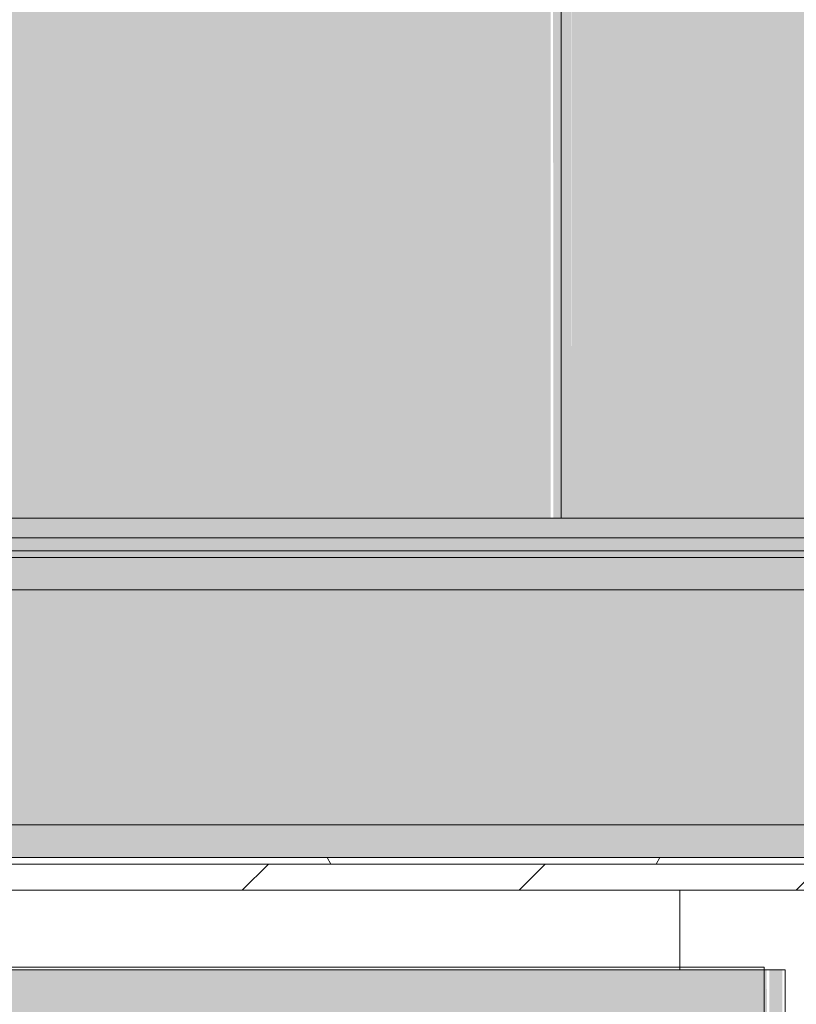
# Model space of a CAD drawing. Header units: millimetres. Extents: x 5980700 to 6194397, y -12939 to 2351883.
# Tile 416 of 587: x 6090039 to 6090336, y 1785 to 2162. Entities that reach past the tile are written whole.
import ezdxf

# ---------------------------------------------------------------- set-up
doc = ezdxf.new("R2010")
doc.units = ezdxf.units.MM
for name, color, linetype, lineweight in [('A-FLOR-PATT', 8, 'Continuous', 18), ('A-WALL', 113, 'Continuous', 18), ('A-WALL-PATT', 111, 'Continuous', 25), ('P-SANR-FIXT', 6, 'Continuous', 9), ('S-STRS', 31, 'Continuous', 9)]:
    doc.layers.add(name, color=color, linetype=linetype, lineweight=lineweight)

# ---------------------------------------------------------------- blocks, each defined once
blk = doc.blocks.new('GR-MET-TANQUE DE PAREDE TRAMONTINA HERA WALL 30L EM AÇO INOX ACETINADO 50 X40 CM - 94401-3228721-PLANTA DE CAIMENTO DE PISOS - 1 PAV_')
at = {"layer": 'P-SANR-FIXT', "lineweight": 5}
h = blk.add_hatch(color=256, dxfattribs=at)
h.paths.add_polyline_path([(3578.975320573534, -2954.135320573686), (4057.007926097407, -2917.319573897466), (4357.038408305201, -2859.661357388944), (4771.137865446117, -2726.593491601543), (5089.883297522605, -2581.729951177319), (5485.223687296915, -2334.94529877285), (5734.91970704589, -2136.49346502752), (6012.533465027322, -1858.87970704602), (6254.660465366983, -1549.827425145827), (6495.420201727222, -1136.517144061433), (6633.416969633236, -813.7585207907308), (6741.633845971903, -453.3620288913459), (6806.47041204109, -94.82417541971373), (6830.175320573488, 297.0646794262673), (6830.175320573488, 8303.144679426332), (-6835.02467942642, 8303.144679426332), (-6829.093041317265, 100.7621086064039), (-6781.769720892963, -288.9804995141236), (-6687.813160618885, -670.1772492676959), (-6548.593458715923, -1037.269433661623), (-6366.140751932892, -1384.904022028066), (-6143.115611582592, -1708.011719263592), (-5882.770246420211, -2001.88088756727), (-5588.901078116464, -2262.226252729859), (-5189.558977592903, -2528.247734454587), (-4868.622207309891, -2688.222825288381), (-4512.286641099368, -2817.734528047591), (-4149.251543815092, -2904.018411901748), (-3773.296327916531, -2948.410091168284), (-3084.070879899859, -2954.135320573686), (2628.792164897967, -2954.135320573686)])
h.paths.add_polyline_path([(-3583.824679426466, -2720.455320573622), (-3962.020218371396, -2696.661274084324), (-4334.251387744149, -2625.654380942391), (-4694.647879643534, -2508.554462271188), (-5037.526026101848, -2347.208253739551), (-5367.362434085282, -2136.49346502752), (-5649.459262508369, -1902.612733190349), (-5940.502402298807, -1585.586717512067), (-6143.115611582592, -1300.333383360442), (-6314.158406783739, -987.7328484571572), (-6453.656738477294, -635.4002814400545), (-6557.34152234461, -208.7261621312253), (-6595.390292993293, 107.5930309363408), (-6601.344679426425, 719.1530547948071), (-6595.390292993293, 5109.336327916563), (-6547.896104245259, 5485.291543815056), (-6453.656738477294, 5852.329640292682), (-6289.992877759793, 6252.089728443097), (-6131.601081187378, 6536.732749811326), (-5908.863799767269, 6843.304316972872), (-5649.459262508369, 7119.542092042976), (-5357.478433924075, 7361.089640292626), (-5037.526026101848, 7564.137612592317), (-4694.647879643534, 7725.483821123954), (-4334.251387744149, 7842.583739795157), (-3962.020218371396, 7913.590632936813), (-3583.824679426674, 7937.384679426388), (3768.446969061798, 7931.430292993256), (4144.40218496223, 7883.936104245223), (4511.440281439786, 7789.696738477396), (4863.772848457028, 7650.198406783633), (5195.84339095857, 7467.641081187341), (5537.519896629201, 7213.954633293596), (5778.652733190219, 6985.499262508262), (6020.2002814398, 6693.518433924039), (6223.248253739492, 6373.566026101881), (6384.594462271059, 6030.687879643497), (6501.6943809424, 5670.291387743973), (6572.701274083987, 5298.06021837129), (6596.495320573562, 4919.864679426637), (6590.54093414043, 107.5930309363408), (6543.046745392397, -268.3621849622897), (6435.390977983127, -672.6657705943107), (6309.309047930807, -987.7328484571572), (6126.751722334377, -1319.80339095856), (5877.920887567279, -1655.972284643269), (5644.609903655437, -1902.612733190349), (5352.629075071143, -2144.160281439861), (4971.026730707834, -2378.620465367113), (4635.09835299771, -2528.247734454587), (4329.402028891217, -2625.654380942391), (3896.475320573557, -2702.39869174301), (3578.975320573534, -2720.455320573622), (-3084.070879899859, -2720.455320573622)])
for points in [[(6830.175320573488, 297.0646794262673), (6868.611966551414, 297.0646794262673), (6849.745448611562, 8303.144679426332), (6830.175320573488, 8303.144679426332), (6830.175320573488, 719.1530547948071)], [(6868.611966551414, 297.0646794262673), (6987.424679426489, 297.0646794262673), (6965.106216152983, 8303.144679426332), (6868.611966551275, 8303.144679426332), (6868.611966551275, 719.1530547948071)]]:
    blk.add_hatch(color=256, dxfattribs=at).paths.add_polyline_path(points)
for p, q in [((6830.175320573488, 8323.464679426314), (-6835.02467942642, 8323.464679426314)), ((6830.175320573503, 8323.464679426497), (-6835.024679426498, 8323.464679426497)), ((-6835.02467942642, 8303.144679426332), (6830.175320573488, 8303.144679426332)), ((6830.175320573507, 8303.144679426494), (-6835.024679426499, 8303.144679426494)), ((6830.175320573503, 8323.464679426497), (6830.175320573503, 8303.144679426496)), ((6866.294612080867, 8303.144679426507), (6830.175320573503, 8303.144679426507)), ((6830.175320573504, 8303.14467942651), (6830.175320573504, 297.0646794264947)), ((6987.424679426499, 8303.144679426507), (6857.343142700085, 8303.144679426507)), ((6987.424679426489, 297.0646794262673), (6987.424679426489, 8303.144679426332))]:
    blk.add_line(p, q, dxfattribs=at)
blk = doc.blocks.new('GR-MET-TANQUE DE PAREDE TRAMONTINA HERA WALL 30L EM AÇO INOX ACETINADO 50 X40 CM - 94401-107 TANQUE DE PAREDE 27L-3228722-PLANTA DE CAIMENTO DE PISOS - 1 PAV_')
at = {"xscale": 0.05153901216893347, "yscale": 0.05153901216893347, "zscale": 0.05153901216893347}
blk.add_blockref('GR-MET-TANQUE DE PAREDE TRAMONTINA HERA WALL 30L EM AÇO INOX ACETINADO 50 X40 CM - 94401-3228721-PLANTA DE CAIMENTO DE PISOS - 1 PAV_', (0.1249655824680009, -232.6195110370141), dxfattribs=at)
blk = doc.blocks.new('FX_ESCADA1 - FX_ESCADA-4601445-PLANTA DE CAIMENTO DE PISOS - 1 PAV_')
at = {"layer": 'S-STRS', "lineweight": 5}
for points in [[(-2314.707506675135, 1971.147991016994), (-2022.707506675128, 1971.147991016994), (-2022.707506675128, 3238.903479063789), (-2314.707506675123, 3238.903479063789), (-2314.707506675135, 1981.076711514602)], [(-2018.707506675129, 1971.147991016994), (-2019.243405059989, 3238.903479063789), (-2022.707506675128, 3238.903479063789), (-2021.672230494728, 1971.147991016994), (-2018.843803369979, 1971.147991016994)], [(-2018.707506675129, 1971.147991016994), (-2014.707506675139, 1971.147991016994), (-2015.742782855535, 3238.903479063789), (-2018.70750667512, 3238.903479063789), (-2018.707506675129, 1981.076711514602)], [(-1788.614829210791, 1971.147991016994), (-1722.707506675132, 1971.147991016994), (-1722.707506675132, 3238.903479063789), (-2014.707506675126, 3238.903479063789), (-2014.707506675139, 1971.147991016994), (-1793.614829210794, 1971.147991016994)]]:
    blk.add_hatch(color=135, dxfattribs=at).paths.add_polyline_path(points)
at = {"layer": 'S-STRS', "color": 90, "lineweight": 5}
for p, q in [((-2018.707506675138, 1971.147991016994), (-2018.707506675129, 3238.903479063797)), ((-2018.707506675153, 1971.147991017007), (-2022.707506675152, 1971.147991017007)), ((-2014.707506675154, 1971.147991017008), (-2018.707506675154, 1971.147991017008))]:
    blk.add_line(p, q, dxfattribs=at)
blk = doc.blocks.new('BE-PMSa-MOD-ARQ-CONEXAODOFUTURO-EX-000-R_rvt-2-PLANTA DE CAIMENTO DE PISOS - 1 PAV_')
at = {"layer": 'A-FLOR-PATT', "lineweight": 5}
h = blk.add_hatch(dxfattribs=at)
h.set_pattern_fill('FP_192', color=71, style=0, pattern_type=2)
h.set_pattern_definition([(90, (-2708.615, 514.159), (-450, 2.755455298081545e-14), []), (180, (-2708.615, 514.159), (-5.510910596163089e-14, -450), [])])
h.paths.add_polyline_path([(-3061.114845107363, 120.3896399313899), (-3051.114845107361, 120.3896399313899), (-3051.114845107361, 760.3896399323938), (-3061.114845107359, 760.3896399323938), (-3061.114845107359, 771.3896399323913), (-3081.11991173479, 771.3896399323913), (-3081.11991173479, 660.3896399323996), (-3100.119911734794, 660.3896399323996), (-3100.119911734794, 790.3896399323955), (-3061.114845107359, 790.3896399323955), (-3061.114845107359, 800.3896399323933), (-3051.114845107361, 800.3896399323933), (-3051.114845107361, 840.3896399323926), (-3021.114845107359, 840.3896399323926), (-3021.114845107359, 800.3896399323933), (-3011.114845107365, 800.3896399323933), (-3011.114845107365, 790.3896399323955), (-2972.10977847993, 790.3896399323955), (-2972.10977847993, 660.3896399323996), (-2991.10977847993, 660.3896399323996), (-2992.114845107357, 771.3896399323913), (-3011.114845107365, 771.3896399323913), (-3011.114845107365, 760.3896399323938), (-3021.114845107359, 760.3896399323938), (-3021.114845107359, 120.3896399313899), (-2321.114845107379, 120.38963993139), (-2321.114845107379, 135.3896399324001), (-2271.114845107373, 135.3896399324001), (-2271.114845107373, 120.3896399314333), (-1788.614845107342, 120.3896399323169), (-1788.614845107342, 1828.640541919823), (-3156.11484510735, 1828.640541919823), (-3156.11484510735, 120.3896399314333), (-3111.11484510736, 120.3896399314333), (-3111.11484510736, 135.3896399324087), (-3061.114845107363, 135.3896399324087)])
h.paths.add_polyline_path([(-2385.405754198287, 1209.818154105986), (-2494.67406530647, 1210.968425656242), (-2513.441901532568, 1213.826982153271), (-2533.617734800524, 1219.299263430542), (-2552.767718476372, 1227.020742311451), (-2572.598511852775, 1237.934278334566), (-2596.182046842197, 1256.218682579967), (-2611.756813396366, 1272.471553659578), (-2623.984628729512, 1288.809522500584), (-2634.924497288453, 1307.873240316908), (-2642.997398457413, 1326.996886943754), (-2648.820865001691, 1346.916379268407), (-2653.364776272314, 1385.486267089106), (-2652.214504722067, 1799.158994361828), (-1932.864913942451, 1798.111721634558), (-1934.015185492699, 1368.508865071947), (-1936.873741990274, 1349.741028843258), (-1942.346023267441, 1329.565195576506), (-1950.067502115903, 1310.415211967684), (-1960.981038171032, 1290.584418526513), (-1979.476394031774, 1266.776786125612), (-1995.518314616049, 1251.426116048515), (-2011.856290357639, 1239.198296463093), (-2030.920000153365, 1228.258433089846), (-2050.043646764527, 1220.18553192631), (-2069.963139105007, 1214.362065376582), (-2108.533026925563, 1209.818154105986), (-2301.77352173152, 1209.818154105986)])
h.paths.add_polyline_path([(-2477.696663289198, 1215.248329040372), (-2478.707222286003, 1215.869540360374), (-2481.621891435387, 1215.495511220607)])
h.paths.add_polyline_path([(-2477.696663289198, 1217.373753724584), (-2477.696663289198, 1217.922630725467), (-2478.601607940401, 1217.418295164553)])
h.paths.add_polyline_path([(-2477.696663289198, 1216.522428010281), (-2477.696663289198, 1217.373753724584), (-2481.267902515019, 1216.640651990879)])
h.paths.add_polyline_path([(-2486.166268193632, 1217.790628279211), (-2488.743123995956, 1218.204088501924), (-2487.626071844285, 1217.86247991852)])
h.paths.add_polyline_path([(-2082.560126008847, 1219.247246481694), (-2063.880831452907, 1223.351276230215), (-2077.389146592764, 1220.869054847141), (-2082.446150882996, 1219.285498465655)])
h.paths.add_polyline_path([(-2600.209048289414, 1270.129862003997), (-2610.318473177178, 1282.855912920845), (-2606.494505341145, 1277.552102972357), (-2600.230697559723, 1270.153270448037)])
h.paths.add_polyline_path([(-2585.479272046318, 1256.261601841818), (-2596.365847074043, 1267.143696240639), (-2593.660653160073, 1263.568418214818), (-2585.645466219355, 1256.402757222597)])
h.paths.add_polyline_path([(-2569.213826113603, 1244.238721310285), (-2581.107200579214, 1253.625674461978), (-2578.064582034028, 1250.457326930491), (-2569.933853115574, 1244.717610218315)])
h.paths.add_polyline_path([(-2542.382742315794, 1230.109776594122), (-2555.567367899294, 1237.116035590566), (-2554.304913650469, 1235.563275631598), (-2542.885728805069, 1230.326467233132)])
h.paths.add_polyline_path([(-2034.649451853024, 1234.303316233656), (-2019.671442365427, 1243.056734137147), (-2030.856846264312, 1236.97880872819), (-2034.105931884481, 1234.686742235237)])
h.paths.add_polyline_path([(-2053.302534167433, 1226.502938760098), (-2037.770522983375, 1233.315533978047), (-2049.805317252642, 1228.430575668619), (-2053.035444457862, 1226.650156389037)])
h.paths.add_polyline_path([(-2029.460233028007, 1236.110069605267), (-2021.413321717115, 1240.785904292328), (-2029.442440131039, 1236.119169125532)])
h.paths.add_polyline_path([(-1985.740838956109, 1329.465160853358), (-1983.190975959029, 1331.20294935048), (-1984.448311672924, 1330.230550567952), (-1985.55232971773, 1329.576789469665)])
h.paths.add_polyline_path([(-1986.011866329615, 1323.496216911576), (-1985.196751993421, 1322.730366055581), (-1986.094555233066, 1322.739353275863)])
h.paths.add_polyline_path([(-1999.17087410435, 1303.194681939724), (-1997.2370520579, 1300.723855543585), (-2002.359454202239, 1298.686025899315), (-1999.489666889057, 1302.83380980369)])
h.paths.add_polyline_path([(-2010.217714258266, 1292.558936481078), (-2014.480092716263, 1289.727775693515), (-2013.238608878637, 1288.302829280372), (-2009.70505890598, 1291.768410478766)])
h.paths.add_polyline_path([(-2016.934354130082, 1285.736636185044), (-2017.839468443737, 1287.106963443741), (-2019.880274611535, 1286.699588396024), (-2018.839280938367, 1285.290387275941), (-2017.120664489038, 1285.692991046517)])
h.paths.add_polyline_path([(-2037.197033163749, 1267.560721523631), (-2042.49597852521, 1264.949931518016), (-2041.044355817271, 1267.323389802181), (-2038.819816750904, 1267.917308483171)])
h.paths.add_polyline_path([(-2045.098100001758, 1270.695217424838), (-2042.49597852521, 1275.057467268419), (-2045.439065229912, 1274.271782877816), (-2048.551302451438, 1273.278130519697), (-2047.090147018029, 1272.794656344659), (-2045.439065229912, 1271.561042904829)])
h.paths.add_polyline_path([(-2065.298357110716, 1261.472472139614), (-2067.027447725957, 1260.090729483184), (-2065.354163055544, 1260.351172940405)])
h.paths.add_polyline_path([(-2062.822545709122, 1266.350255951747), (-2057.822252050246, 1267.765776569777), (-2057.822252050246, 1268.574891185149), (-2058.395226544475, 1269.868988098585), (-2054.520052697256, 1273.640267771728), (-2055.220535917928, 1274.239021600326), (-2056.343306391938, 1275.32056883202), (-2060.645077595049, 1271.268401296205), (-2059.537463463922, 1271.063836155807), (-2062.755643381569, 1266.549115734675)])
h.paths.add_polyline_path([(-2066.024810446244, 1265.245595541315), (-2066.024810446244, 1262.900282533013), (-2067.027447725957, 1262.003603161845), (-2065.203360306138, 1261.534719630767), (-2062.104395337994, 1264.616876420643), (-2063.351178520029, 1265.245595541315), (-2063.711326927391, 1266.043659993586), (-2065.550969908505, 1265.40905263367)])
h.paths.add_polyline_path([(-2065.210598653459, 1267.274529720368), (-2065.210598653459, 1269.687649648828), (-2068.749299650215, 1267.835220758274), (-2065.550969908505, 1267.328459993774)])
h.paths.add_polyline_path([(-2076.352072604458, 1260.868781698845), (-2072.182003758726, 1260.868781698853), (-2070.411218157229, 1263.783445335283), (-2065.210598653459, 1267.274529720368), (-2068.45025263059, 1266.678302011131), (-2068.749299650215, 1267.835220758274), (-2076.311618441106, 1262.787586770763), (-2076.092766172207, 1262.695778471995)])
h.paths.add_polyline_path([(-2101.257883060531, 1242.108587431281), (-2074.989097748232, 1246.259658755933), (-2051.282296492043, 1254.553749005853), (-2037.754781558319, 1261.220955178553), (-2020.310723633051, 1272.991598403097), (-2005.490591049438, 1286.285470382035), (-1997.699132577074, 1295.230027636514), (-1986.238142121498, 1311.600876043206), (-1977.995940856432, 1327.272039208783), (-1971.469536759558, 1345.134692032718), (-1967.4985743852, 1362.201384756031), (-1965.742905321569, 1378.284486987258), (-1966.86839724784, 1378.118265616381), (-1969.205306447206, 1369.156972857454), (-1968.456233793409, 1368.065475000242), (-1970.604800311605, 1364.285350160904), (-1971.583910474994, 1364.144090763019), (-1974.169945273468, 1358.451519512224), (-1977.714465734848, 1353.075655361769), (-1976.676781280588, 1351.715792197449), (-1972.617144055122, 1355.947862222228), (-1971.794189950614, 1355.661244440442), (-1969.781314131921, 1358.386849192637), (-1973.358730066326, 1349.986799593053), (-1973.358730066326, 1349.742312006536), (-1972.745116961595, 1348.620988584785), (-1976.191948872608, 1339.06831262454), (-1979.134245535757, 1335.099132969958), (-1981.095831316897, 1334.169196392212), (-1981.095831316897, 1339.256395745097), (-1982.042071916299, 1339.40947422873), (-1984.300262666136, 1336.763749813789), (-1986.248129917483, 1334.071764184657), (-1985.315838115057, 1333.637814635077), (-1984.458201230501, 1333.637814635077), (-1986.217635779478, 1330.959531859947), (-1989.781597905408, 1328.576218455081), (-1989.337710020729, 1325.45135236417), (-1985.993920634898, 1329.154876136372), (-1985.55232971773, 1328.404820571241), (-1986.175633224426, 1325.584541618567), (-1984.448311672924, 1327.637175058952), (-1983.531970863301, 1326.957940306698), (-1988.300257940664, 1322.275104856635), (-1989.781597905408, 1322.489197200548), (-1990.669972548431, 1322.081489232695), (-1993.670908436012, 1317.650989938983), (-1995.866106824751, 1316.820626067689), (-1995.866106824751, 1314.112330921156), (-1991.567297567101, 1315.625908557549), (-1988.781726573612, 1317.560638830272), (-1991.573527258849, 1313.959319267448), (-1991.576189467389, 1312.592637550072), (-1997.193717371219, 1304.792685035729), (-2006.969637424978, 1297.111660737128), (-2010.998278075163, 1296.87058749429), (-2011.283304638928, 1294.929710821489), (-2014.009268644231, 1293.674927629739), (-2009.318441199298, 1293.039932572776), (-2006.961267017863, 1294.112457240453), (-2005.775437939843, 1293.583724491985), (-2005.775437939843, 1291.518149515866), (-2004.777982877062, 1291.768410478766), (-2007.007336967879, 1288.677704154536), (-2009.318441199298, 1288.266765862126), (-2012.037773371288, 1288.522634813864), (-2013.672997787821, 1287.160244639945), (-2014.026177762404, 1286.231266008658), (-2018.839280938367, 1284.283823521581), (-2019.861647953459, 1282.710133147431), (-2017.839468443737, 1282.540732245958), (-2013.949506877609, 1283.907405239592), (-2014.014366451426, 1281.164908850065), (-2015.090040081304, 1280.328357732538), (-2026.025034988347, 1274.761583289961), (-2028.68532392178, 1272.991598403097), (-2029.311900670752, 1271.788868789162), (-2028.53730509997, 1271.269004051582), (-2033.039868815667, 1268.595802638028), (-2033.771857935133, 1269.159614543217), (-2036.217310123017, 1269.159614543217), (-2033.771857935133, 1271.079977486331), (-2035.629067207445, 1271.403304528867), (-2038.071023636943, 1271.859411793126), (-2038.461734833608, 1271.835372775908), (-2040.385987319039, 1270.21187522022), (-2041.309287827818, 1269.662975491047), (-2044.282382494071, 1268.646576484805), (-2046.410641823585, 1270.883625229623), (-2049.607524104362, 1270.325756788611), (-2050.033026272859, 1269.602491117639), (-2047.090147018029, 1268.346741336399), (-2050.865522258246, 1266.797149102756), (-2052.603626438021, 1266.434433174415), (-2057.907121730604, 1261.294097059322), (-2060.474703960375, 1260.344721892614), (-2068.29066351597, 1257.742209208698), (-2072.195619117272, 1258.591187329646), (-2074.469517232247, 1257.753722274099), (-2077.022368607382, 1260.820498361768), (-2082.761014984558, 1259.45817597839), (-2085.376661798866, 1257.81157915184), (-2087.232279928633, 1258.619929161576), (-2086.881232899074, 1261.122462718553), (-2091.091994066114, 1259.745007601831), (-2090.909593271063, 1258.619929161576), (-2097.224943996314, 1257.175148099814), (-2100.040584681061, 1256.356742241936), (-2100.304326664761, 1255.522836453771), (-2102.671216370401, 1254.435178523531), (-2104.757513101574, 1255.483089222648), (-2108.533026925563, 1255.291145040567), (-2108.532940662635, 1252.454629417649), (-2100.662309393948, 1253.432346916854), (-2098.74092597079, 1251.621364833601), (-2098.538726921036, 1251.675186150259), (-2095.592052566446, 1253.432346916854), (-2097.124365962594, 1254.517098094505), (-2085.245502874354, 1255.075280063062), (-2085.245502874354, 1252.933898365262), (-2089.041202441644, 1251.747326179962), (-2085.245502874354, 1249.586500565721), (-2092.459903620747, 1247.877179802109), (-2097.136337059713, 1248.913496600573), (-2101.443416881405, 1250.227805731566), (-2101.4861124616, 1250.332797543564), (-2104.929092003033, 1251.645184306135), (-2108.533026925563, 1250.332797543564), (-2108.533026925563, 1242.473705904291)])
h.paths.add_polyline_path([(-2477.696663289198, 1248.875312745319), (-2477.696663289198, 1249.951062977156), (-2478.891897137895, 1249.118011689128)])
h.paths.add_polyline_path([(-2495.720368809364, 1260.277374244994), (-2498.059536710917, 1259.688216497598), (-2496.826857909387, 1259.688216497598), (-2496.360625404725, 1259.936375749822)])
h.paths.add_polyline_path([(-2517.198736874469, 1260.56345831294), (-2519.99770862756, 1261.712181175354), (-2519.216795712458, 1260.863032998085), (-2518.533944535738, 1260.761665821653)])
h.paths.add_polyline_path([(-2535.373757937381, 1264.950981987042), (-2533.814286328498, 1265.806610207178), (-2535.01086572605, 1265.806610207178), (-2535.297832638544, 1265.129998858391)])
h.paths.add_polyline_path([(-2547.902016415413, 1272.910526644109), (-2544.930173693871, 1271.000908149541), (-2545.880019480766, 1272.766426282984), (-2546.820587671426, 1272.833457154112)])
h.paths.add_polyline_path([(-2582.251883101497, 1295.895512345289), (-2577.042795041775, 1292.538573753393), (-2576.545114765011, 1293.125308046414), (-2577.751080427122, 1295.895512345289), (-2585.646606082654, 1299.767399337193), (-2582.463302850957, 1296.13664936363)])
h.paths.add_polyline_path([(-2589.869940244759, 1310.141500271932), (-2585.963054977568, 1307.340931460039), (-2585.226527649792, 1308.248809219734), (-2588.207083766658, 1310.673724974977), (-2588.816374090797, 1311.367223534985), (-2589.78324481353, 1310.242362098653)])
h.paths.add_polyline_path([(-2597.592707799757, 1316.257969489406), (-2590.191331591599, 1309.677347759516), (-2590.191331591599, 1310.563576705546), (-2594.564858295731, 1316.257969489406), (-2595.735742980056, 1315.351682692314)])
h.paths.add_polyline_path([(-2598.404424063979, 1320.693153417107), (-2596.293896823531, 1320.693153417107), (-2597.349434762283, 1321.068025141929)])
h.paths.add_polyline_path([(-2603.441542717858, 1335.498170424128), (-2603.065711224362, 1332.696711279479), (-2600.214130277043, 1330.313454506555), (-2600.214130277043, 1331.594398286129), (-2601.855949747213, 1332.696711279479), (-2602.313533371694, 1333.50517969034)])
h.paths.add_polyline_path([(-2477.696663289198, 1242.473705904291), (-2477.696663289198, 1248.875312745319), (-2482.00864201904, 1249.118011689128), (-2483.24217170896, 1249.698056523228), (-2490.440285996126, 1249.365105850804), (-2482.496771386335, 1251.282385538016), (-2477.696663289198, 1251.294735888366), (-2477.696663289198, 1255.291145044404), (-2481.709060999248, 1255.291145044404), (-2482.263410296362, 1256.342370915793), (-2487.283260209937, 1256.607055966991), (-2487.283260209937, 1259.005845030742), (-2494.001528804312, 1258.646488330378), (-2494.243663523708, 1257.854050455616), (-2497.015240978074, 1258.125844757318), (-2498.91830454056, 1258.646488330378), (-2500.779650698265, 1258.646488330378), (-2502.270287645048, 1259.688216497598), (-2504.238014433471, 1258.999604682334), (-2507.053541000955, 1260.667170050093), (-2508.774623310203, 1260.831165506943), (-2508.28731623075, 1262.970235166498), (-2508.039137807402, 1263.783445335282), (-2523.129242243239, 1268.45270255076), (-2525.712986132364, 1268.595935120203), (-2527.059826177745, 1269.967192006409), (-2532.639903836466, 1269.406412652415), (-2529.976181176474, 1267.779322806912), (-2529.961775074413, 1265.775328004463), (-2525.150879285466, 1265.806610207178), (-2525.115171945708, 1266.474671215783), (-2521.395164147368, 1266.201362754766), (-2520.600951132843, 1264.873473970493), (-2519.76022220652, 1264.062454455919), (-2516.997364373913, 1263.178130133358), (-2513.966977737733, 1261.825736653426), (-2511.729684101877, 1261.766492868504), (-2512.40283933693, 1259.736450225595), (-2515.320060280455, 1259.784294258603), (-2517.064347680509, 1259.409134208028), (-2517.198736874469, 1258.955268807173), (-2520.734602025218, 1261.088346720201), (-2519.175935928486, 1258.179712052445), (-2518.533944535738, 1257.871480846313), (-2513.70021302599, 1257.689736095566), (-2514.006080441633, 1256.080285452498), (-2515.412821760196, 1255.1539694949), (-2512.40283933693, 1253.171741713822), (-2518.533944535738, 1253.010908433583), (-2517.064347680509, 1252.097279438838), (-2519.392755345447, 1251.708643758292), (-2522.841066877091, 1253.690669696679), (-2524.712103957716, 1256.399629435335), (-2524.047038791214, 1256.556370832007), (-2521.769652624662, 1257.002672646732), (-2524.645101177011, 1258.361617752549), (-2528.091320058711, 1258.062962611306), (-2530.458294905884, 1257.112556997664), (-2535.037105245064, 1260.688258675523), (-2533.835056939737, 1261.401551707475), (-2537.520126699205, 1264.139800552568), (-2535.373757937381, 1264.950981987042), (-2539.074725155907, 1267.123863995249), (-2542.588400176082, 1266.34370556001), (-2539.450159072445, 1263.783445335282), (-2540.647648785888, 1263.783445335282), (-2545.843756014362, 1266.865845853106), (-2550.388092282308, 1272.326761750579), (-2548.685143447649, 1272.766873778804), (-2547.923941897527, 1272.951006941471), (-2550.388092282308, 1275.401323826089), (-2556.121366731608, 1278.039529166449), (-2557.418582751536, 1278.520191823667), (-2559.00904460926, 1277.356280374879), (-2565.717606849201, 1282.913767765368), (-2568.379545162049, 1283.586246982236), (-2565.717606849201, 1280.060953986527), (-2569.501039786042, 1281.746288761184), (-2571.9698162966, 1281.746288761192), (-2578.899554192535, 1288.020562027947), (-2578.045470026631, 1288.737595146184), (-2578.563728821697, 1289.991332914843), (-2585.08830526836, 1297.564098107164), (-2591.316045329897, 1302.266491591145), (-2594.76896190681, 1307.935012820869), (-2596.739678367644, 1311.760669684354), (-2599.157505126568, 1317.791005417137), (-2600.417703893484, 1320.642210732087), (-2598.430796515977, 1319.315302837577), (-2599.157505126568, 1323.644164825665), (-2600.53377658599, 1322.757128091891), (-2601.052351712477, 1322.757128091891), (-2603.702812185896, 1327.31459900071), (-2602.900122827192, 1328.038637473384), (-2604.169310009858, 1331.223757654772), (-2605.769334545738, 1330.531962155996), (-2609.892218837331, 1337.209436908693), (-2607.565351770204, 1334.733137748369), (-2606.494912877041, 1335.507317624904), (-2605.557529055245, 1337.129415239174), (-2604.854257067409, 1337.81540555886), (-2605.557529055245, 1338.968962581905), (-2605.557529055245, 1340.970306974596), (-2609.892218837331, 1345.134529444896), (-2609.93075342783, 1347.350032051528), (-2612.206465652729, 1350.949323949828), (-2613.262060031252, 1358.02093307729), (-2612.206465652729, 1358.163612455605), (-2612.693835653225, 1359.418306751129), (-2616.746418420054, 1367.258913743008), (-2615.311417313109, 1367.258913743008), (-2620.709224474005, 1385.486267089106), (-2620.387572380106, 1373.088363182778), (-2616.923271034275, 1351.942336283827), (-2608.417297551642, 1327.716430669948), (-2602.504237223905, 1315.601217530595), (-2590.191331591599, 1297.263963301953), (-2576.828842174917, 1282.372342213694), (-2567.952902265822, 1274.652372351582), (-2552.085389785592, 1263.494523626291), (-2535.910890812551, 1254.949180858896), (-2518.04823808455, 1248.422776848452), (-2499.915851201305, 1244.273777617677), (-2484.898443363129, 1242.696145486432), (-2481.476924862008, 1242.590465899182)])
h.paths.add_polyline_path([(-2489.717007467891, 1246.983979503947), (-2489.717007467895, 1248.158507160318), (-2487.831453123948, 1247.799544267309), (-2489.280229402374, 1246.99245233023)])
h.paths.add_polyline_path([(-2082.053874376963, 1247.432297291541), (-2082.896699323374, 1248.244203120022), (-2081.289634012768, 1247.710884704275)])
h.paths.add_polyline_path([(-2502.781548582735, 1250.551709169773), (-2510.183331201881, 1257.191049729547), (-2506.943103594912, 1258.007719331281), (-2502.651480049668, 1253.618202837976), (-2499.691193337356, 1251.596698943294), (-2495.420730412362, 1251.543975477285), (-2494.55882629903, 1250.12364516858), (-2501.058837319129, 1250.288313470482), (-2502.651480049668, 1250.531822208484)])
h.paths.add_polyline_path([(-2498.368368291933, 1247.917391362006), (-2507.053541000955, 1249.398652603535), (-2505.486905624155, 1250.082163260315), (-2504.120709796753, 1250.678498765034), (-2498.90407002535, 1249.052411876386)])
h.paths.add_polyline_path([(-2095.699343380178, 1248.857082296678), (-2091.820967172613, 1250.227805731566), (-2092.862853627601, 1249.951062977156), (-2094.767229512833, 1249.216581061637)])
h.paths.add_polyline_path([(-2513.317847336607, 1250.284872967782), (-2517.064347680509, 1252.097279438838), (-2513.23452321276, 1250.311970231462)])
h.paths.add_polyline_path([(-2076.707114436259, 1250.842012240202), (-2077.022368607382, 1251.940281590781), (-2075.998925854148, 1251.428014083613)])
h.paths.add_polyline_path([(-1993.176621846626, 1262.973882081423), (-1981.433656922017, 1275.840481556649), (-1990.190458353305, 1266.817080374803), (-1993.139242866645, 1263.021988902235)])
h.paths.add_polyline_path([(-1993.176621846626, 1262.973882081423), (-1991.864873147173, 1263.153523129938), (-1993.116735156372, 1263.021988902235)])
h.paths.add_polyline_path([(-2489.936941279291, 1251.81782259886), (-2499.655460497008, 1254.003273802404), (-2490.115540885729, 1255.694747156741), (-2488.843866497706, 1255.694747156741), (-2486.699571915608, 1256.342370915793), (-2485.015642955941, 1254.61737580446), (-2486.070492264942, 1253.726819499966), (-2489.839874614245, 1251.874613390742)])
h.paths.add_polyline_path([(-2070.652397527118, 1252.635179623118), (-2069.973550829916, 1254.117541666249), (-2067.936694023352, 1253.458990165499), (-2070.070555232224, 1252.811681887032)])
h.paths.add_polyline_path([(-2003.290915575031, 1252.952339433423), (-1992.350885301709, 1262.064740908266), (-1993.200031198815, 1261.940975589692), (-2002.600089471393, 1253.566939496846)])
h.paths.add_polyline_path([(-2075.689228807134, 1255.418399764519), (-2075.580046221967, 1256.733989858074), (-2071.709029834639, 1257.400816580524), (-2071.709029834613, 1256.041244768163), (-2075.580046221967, 1255.435485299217)])
h.paths.add_polyline_path([(-2076.410868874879, 1252.966539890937), (-2077.62546075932, 1254.533319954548), (-2075.044198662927, 1254.998170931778), (-2075.044198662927, 1253.79394421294), (-2075.998925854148, 1253.215936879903)])
h.paths.add_polyline_path([(-2480.808769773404, 1253.178575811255), (-2482.263410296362, 1254.491571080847), (-2481.353758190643, 1254.61737580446)])
h.paths.add_polyline_path([(-2097.124365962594, 1254.517098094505), (-2097.224943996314, 1255.930330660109), (-2096.435289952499, 1255.09195010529)])
h.paths.add_polyline_path([(-2066.341518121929, 1254.965115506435), (-2067.027447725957, 1256.006312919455), (-2065.826532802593, 1255.60631420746)])
h.paths.add_polyline_path([(-2502.442404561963, 1254.977030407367), (-2502.651480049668, 1256.40308812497), (-2501.187634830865, 1255.231935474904)])
h.paths.add_polyline_path([(-2108.533026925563, 1256.865098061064), (-2105.696875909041, 1258.529418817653), (-2108.533026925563, 1258.439051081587), (-2108.533026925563, 1257.117808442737)])
h.paths.add_polyline_path([(-2477.696663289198, 1256.865098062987), (-2477.696663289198, 1258.439051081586), (-2480.549271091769, 1258.439051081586)])
h.paths.add_polyline_path([(-2061.553781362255, 1257.03001485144), (-2061.553781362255, 1258.292292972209), (-2060.474703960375, 1257.353801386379)])
h.paths.add_polyline_path([(-2104.757513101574, 1257.117808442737), (-2101.199592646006, 1257.222088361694), (-2101.199592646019, 1258.77823602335), (-2105.634634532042, 1258.439051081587), (-2104.826740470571, 1257.222088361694)])
h.paths.add_polyline_path([(-2489.167676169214, 1257.801020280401), (-2491.603476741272, 1258.646488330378), (-2489.534783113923, 1258.646488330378)])
h.paths.add_polyline_path([(-2507.134643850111, 1258.277094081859), (-2507.816138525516, 1259.648078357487), (-2507.053541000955, 1258.817138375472)])
h.paths.add_polyline_path([(-2041.644814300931, 1263.103449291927), (-2038.819816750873, 1265.758578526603), (-2038.11838608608, 1264.949931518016), (-2041.553579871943, 1263.151220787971)])
h.paths.add_polyline_path([(-2043.191994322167, 1261.055863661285), (-2040.52983258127, 1263.369920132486), (-2041.044355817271, 1262.231851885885)])
h.paths.add_polyline_path([(-2511.754385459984, 1261.922613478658), (-2513.966977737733, 1263.335611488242), (-2512.075100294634, 1263.404534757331)])
h.paths.add_polyline_path([(-2051.508802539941, 1262.26090895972), (-2052.771829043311, 1263.052588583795), (-2048.694527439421, 1265.418321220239), (-2047.744173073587, 1264.510878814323), (-2051.282296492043, 1262.396282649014)])
h.paths.add_polyline_path([(-2543.038542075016, 1263.013989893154), (-2545.138827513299, 1265.157870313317), (-2543.218638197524, 1263.783445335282), (-2543.081961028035, 1263.199496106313)])
h.paths.add_polyline_path([(-2517.722302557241, 1263.788245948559), (-2516.448279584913, 1265.461061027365), (-2515.320060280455, 1264.477898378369), (-2517.508226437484, 1263.849704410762)])
h.paths.add_polyline_path([(-2557.418582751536, 1272.786617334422), (-2559.417878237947, 1272.786617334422), (-2562.354227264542, 1276.180156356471), (-2557.536748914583, 1274.146957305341)])
h.paths.add_polyline_path([(-2554.155335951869, 1270.038709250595), (-2557.418582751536, 1272.786617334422), (-2554.103770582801, 1272.214978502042), (-2553.556003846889, 1270.133806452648)])
h.paths.add_polyline_path([(-2547.923941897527, 1265.760113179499), (-2553.556003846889, 1269.214708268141), (-2552.254968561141, 1269.121338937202), (-2548.685143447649, 1266.631489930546)])
h.paths.add_polyline_path([(-2527.742311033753, 1266.201566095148), (-2526.939704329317, 1267.825465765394), (-2525.548675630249, 1266.429606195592), (-2526.939704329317, 1266.285001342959)])
h.paths.add_polyline_path([(-2053.972628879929, 1269.158844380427), (-2050.865522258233, 1269.70804904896), (-2051.943831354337, 1271.019980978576), (-2053.871628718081, 1269.251497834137)])
h.paths.add_polyline_path([(-2601.11818939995, 1269.304125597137), (-2601.24195396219, 1270.153270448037), (-2601.22196926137, 1269.414645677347)])
h.paths.add_polyline_path([(-2550.22569626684, 1272.484282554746), (-2552.254968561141, 1274.692182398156), (-2551.043775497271, 1274.437146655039), (-2550.388092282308, 1272.871943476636)])
h.paths.add_polyline_path([(-2049.326061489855, 1272.928230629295), (-2050.155465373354, 1274.406174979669), (-2050.493506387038, 1273.08367042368), (-2049.607524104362, 1272.965706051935)])
h.paths.add_polyline_path([(-2033.612564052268, 1273.91064425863), (-2034.259455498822, 1275.800799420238), (-2035.934376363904, 1274.134146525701), (-2033.903204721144, 1273.938621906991)])
h.paths.add_polyline_path([(-2531.836535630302, 1274.348538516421), (-2530.424514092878, 1275.702728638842), (-2531.429067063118, 1275.702728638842), (-2531.710614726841, 1274.767026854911)])
h.paths.add_polyline_path([(-2046.526632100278, 1278.29499804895), (-2044.207800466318, 1279.113658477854), (-2045.46573811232, 1280.169296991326), (-2046.473552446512, 1278.388774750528)])
h.paths.add_polyline_path([(-2052.476994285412, 1275.320568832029), (-2050.033026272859, 1276.848085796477), (-2047.744173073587, 1277.316990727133), (-2047.744173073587, 1278.335985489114), (-2049.312289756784, 1278.388774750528), (-2050.155525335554, 1280.169296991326), (-2053.448920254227, 1276.580437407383), (-2052.757095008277, 1275.683652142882)])
h.paths.add_polyline_path([(-2023.981150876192, 1277.074854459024), (-2018.803298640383, 1281.538549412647), (-2019.508862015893, 1281.538549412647), (-2023.223544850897, 1278.217993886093), (-2023.885039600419, 1277.219875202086)])
h.paths.add_polyline_path([(-2032.342006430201, 1280.334549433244), (-2029.671348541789, 1279.01495504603), (-2027.239157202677, 1280.582982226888), (-2021.160127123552, 1284.908334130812), (-2023.981150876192, 1283.955484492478), (-2029.671348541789, 1280.803705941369), (-2030.314786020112, 1281.877017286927), (-2032.260299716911, 1280.396718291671)])
h.paths.add_polyline_path([(-2036.338329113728, 1277.443465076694), (-2032.260299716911, 1281.63235451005), (-2032.260299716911, 1285.779318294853), (-2034.223247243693, 1284.359491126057), (-2036.518071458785, 1286.104296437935), (-2038.160433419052, 1284.643051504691), (-2036.531454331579, 1284.158901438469), (-2038.160433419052, 1282.407972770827), (-2035.585104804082, 1282.512965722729), (-2034.697044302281, 1280.334549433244), (-2036.595500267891, 1278.851658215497), (-2038.160433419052, 1278.219914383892)])
h.paths.add_polyline_path([(-1979.308361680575, 1277.703658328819), (-1969.075691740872, 1292.005267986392), (-1976.6724344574, 1282.075729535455), (-1979.064469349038, 1278.10818946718)])
h.paths.add_polyline_path([(-2566.450165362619, 1285.174213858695), (-2572.296981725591, 1288.020562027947), (-2569.297682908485, 1285.665137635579), (-2566.843409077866, 1285.244476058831)])
h.paths.add_polyline_path([(-2550.388092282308, 1278.963294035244), (-2547.728638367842, 1279.905920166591), (-2549.067884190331, 1281.20344034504), (-2550.621607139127, 1280.941463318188), (-2561.124056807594, 1287.253680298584), (-2562.354227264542, 1286.226865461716), (-2562.828485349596, 1285.338801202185), (-2564.65419758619, 1284.107372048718), (-2559.847370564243, 1281.874596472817), (-2551.697786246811, 1279.391949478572)])
h.paths.add_polyline_path([(-2541.123230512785, 1279.15848918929), (-2535.297787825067, 1279.505739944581), (-2539.074725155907, 1282.883548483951), (-2541.53082293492, 1280.886175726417), (-2543.606686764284, 1279.666861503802), (-2541.53082293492, 1279.24192480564)])
h.paths.add_polyline_path([(-2552.609804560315, 1280.450692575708), (-2554.513337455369, 1282.48249578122), (-2552.929751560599, 1281.874596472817), (-2552.617228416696, 1280.483731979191)])
h.paths.add_polyline_path([(-2545.854682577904, 1282.364474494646), (-2545.138827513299, 1283.793561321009), (-2546.315580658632, 1283.289660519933), (-2545.882943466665, 1282.421204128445)])
h.paths.add_polyline_path([(-2040.994701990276, 1283.151092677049), (-2039.058777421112, 1284.901399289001), (-2041.272788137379, 1286.555155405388), (-2043.855555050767, 1286.194866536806), (-2043.855555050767, 1284.97311591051), (-2043.191994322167, 1283.804142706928), (-2042.49597852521, 1283.172826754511), (-2041.044355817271, 1283.151811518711)])
h.paths.add_polyline_path([(-2043.855555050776, 1283.192509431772), (-2045.439065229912, 1284.592128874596), (-2045.439065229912, 1283.278133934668), (-2045.043756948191, 1283.256758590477)])
h.paths.add_polyline_path([(-2040.385939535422, 1290.03994511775), (-2033.979686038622, 1290.895461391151), (-2033.001763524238, 1293.672457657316), (-2034.982815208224, 1294.035728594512), (-2036.279506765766, 1295.321902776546), (-2040.371906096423, 1290.057395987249)])
h.paths.add_polyline_path([(-2579.690937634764, 1291.597614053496), (-2582.205250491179, 1292.796141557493), (-2579.940161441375, 1291.80720430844)])
h.paths.add_polyline_path([(-1968.090556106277, 1291.91161790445), (-1967.130492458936, 1292.981054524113), (-1968.053911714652, 1292.005267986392)])
h.paths.add_polyline_path([(-2628.87833306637, 1311.600876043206), (-2634.752354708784, 1326.758557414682), (-2634.338245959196, 1323.774835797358), (-2629.004273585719, 1311.863298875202)])
h.paths.add_polyline_path([(-2618.94387627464, 1293.96943344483), (-2626.204121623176, 1307.810086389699), (-2624.83199558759, 1303.856486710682), (-2619.593792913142, 1294.998970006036)])
h.paths.add_polyline_path([(-2007.153224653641, 1294.198046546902), (-2009.008543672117, 1294.74862804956), (-2006.306620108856, 1295.221621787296)])
h.paths.add_polyline_path([(-2010.998278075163, 1296.87058749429), (-2010.998278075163, 1299.360904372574), (-2011.382354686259, 1297.141910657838)])
h.paths.add_polyline_path([(-2561.680504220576, 1297.785187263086), (-2562.876728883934, 1299.679726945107), (-2563.779820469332, 1298.048630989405), (-2562.186278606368, 1297.848657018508)])
h.paths.add_polyline_path([(-2571.308797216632, 1301.262862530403), (-2574.529737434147, 1304.278022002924), (-2577.02193596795, 1302.783855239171), (-2573.756953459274, 1302.199934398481)])
h.paths.add_polyline_path([(-1962.064418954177, 1302.64750019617), (-1954.35928487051, 1318.892695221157), (-1960.162795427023, 1307.615562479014), (-1961.997126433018, 1302.823304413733)])
h.paths.add_polyline_path([(-2589.78324481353, 1303.755414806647), (-2589.341726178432, 1304.897170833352), (-2589.838575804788, 1303.930894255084)])
h.paths.add_polyline_path([(-2561.504629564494, 1304.038216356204), (-2556.407154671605, 1305.532187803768), (-2557.408937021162, 1305.644334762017), (-2560.246206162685, 1305.360409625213), (-2561.489287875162, 1304.054335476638)])
h.paths.add_polyline_path([(-2015.195644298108, 1304.463933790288), (-2013.140647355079, 1305.915044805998), (-2015.544787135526, 1305.936897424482), (-2015.834322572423, 1304.703420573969), (-2015.544787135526, 1304.594852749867)])
h.paths.add_polyline_path([(-2582.111291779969, 1310.231436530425), (-2582.111291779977, 1312.11054112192), (-2582.111291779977, 1313.124557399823), (-2583.551065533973, 1314.001496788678), (-2585.590576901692, 1313.21356427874), (-2583.065805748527, 1311.049559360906)])
h.paths.add_polyline_path([(-2576.12946903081, 1306.233016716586), (-2577.02193596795, 1308.590436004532), (-2578.872944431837, 1309.789066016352), (-2579.690937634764, 1308.565050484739), (-2581.938504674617, 1309.789066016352), (-2579.690937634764, 1306.746138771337), (-2577.449226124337, 1306.24506857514), (-2577.02193596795, 1306.241166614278)])
h.paths.add_polyline_path([(-2000.558088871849, 1311.116415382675), (-2000.938232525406, 1314.80590859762), (-2002.380805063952, 1311.593040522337), (-2000.756175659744, 1311.168213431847)])
h.paths.add_polyline_path([(-2000.912318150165, 1308.626463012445), (-1998.702895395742, 1310.880237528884), (-2000.591688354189, 1310.880237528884)])
h.paths.add_polyline_path([(-2588.796066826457, 1313.850653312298), (-2591.119651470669, 1316.064715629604), (-2590.718156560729, 1314.3513910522), (-2588.816374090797, 1313.855943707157)])
h.paths.add_polyline_path([(-1987.680911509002, 1314.715548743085), (-1984.174556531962, 1321.215983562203), (-1983.456708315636, 1320.976197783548), (-1985.093693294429, 1318.044102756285), (-1987.185657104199, 1315.352712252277)])
h.paths.add_polyline_path([(-2632.775800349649, 1318.530925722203), (-2634.924497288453, 1324.239986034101), (-2634.924497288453, 1323.172766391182), (-2633.214790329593, 1319.479277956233)])
h.paths.add_polyline_path([(-1990.973858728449, 1318.840304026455), (-1988.395269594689, 1320.736607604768), (-1988.470152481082, 1320.142505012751)])
h.paths.add_polyline_path([(-1998.771237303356, 1320.460738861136), (-1995.108366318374, 1322.802669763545), (-1995.896841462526, 1323.677277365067), (-1998.50755900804, 1320.736607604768)])
h.paths.add_polyline_path([(-2593.739315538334, 1320.683098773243), (-2597.349434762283, 1324.039481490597), (-2599.157505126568, 1326.202109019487), (-2601.754629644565, 1327.31459900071), (-2600.214130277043, 1325.040736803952), (-2595.221630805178, 1321.038498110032), (-2593.781251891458, 1320.693153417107)])
h.paths.add_polyline_path([(-2636.67275586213, 1329.961428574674), (-2637.780899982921, 1333.804701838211), (-2636.679991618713, 1329.983174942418)])
h.paths.add_polyline_path([(-1946.367390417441, 1339.774326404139), (-1944.91422994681, 1342.826119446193), (-1946.257771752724, 1340.01842891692)])
h.paths.add_polyline_path([(-1949.576989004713, 1330.281415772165), (-1945.394407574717, 1346.149369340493), (-1948.976030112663, 1333.434525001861)])
h.paths.add_polyline_path([(-2638.802642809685, 1331.613144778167), (-2639.764513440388, 1335.635573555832), (-2638.820149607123, 1331.664794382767)])
h.paths.add_polyline_path([(-2606.498612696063, 1335.507317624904), (-2609.550369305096, 1338.663994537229), (-2608.263843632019, 1338.028887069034), (-2606.668704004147, 1335.750286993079)])
h.paths.add_polyline_path([(-1979.134245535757, 1339.068312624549), (-1976.144010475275, 1344.606723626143), (-1977.134317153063, 1343.87737004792), (-1979.122201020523, 1339.092152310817)])
h.paths.add_polyline_path([(-2639.770286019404, 1340.606773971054), (-2642.876782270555, 1356.358276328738), (-2643.122668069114, 1354.449807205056), (-2639.8316541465, 1340.834071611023)])
h.paths.add_polyline_path([(-2603.940051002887, 1342.946889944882), (-2607.219916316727, 1349.038916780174), (-2606.655097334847, 1346.028088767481), (-2604.743875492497, 1343.859118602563)])
h.paths.add_polyline_path([(-2615.52549755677, 1348.555142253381), (-2617.457649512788, 1355.534561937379), (-2615.904967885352, 1350.18260173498)])
h.paths.add_polyline_path([(-2611.5347539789, 1348.833210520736), (-2614.522220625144, 1353.23033880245), (-2613.240553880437, 1351.853306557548), (-2611.733019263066, 1349.184236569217)])
h.paths.add_polyline_path([(-1986.61288970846, 1348.926743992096), (-1986.114569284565, 1351.136561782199), (-1986.699902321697, 1350.980920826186), (-1986.61288970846, 1348.971838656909)])
h.paths.add_polyline_path([(-1940.377392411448, 1371.078155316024), (-1939.994850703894, 1385.486267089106), (-1940.420513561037, 1385.486267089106), (-1940.103033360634, 1374.536046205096)])
h.paths.add_polyline_path([(-1967.009274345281, 1503.175726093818), (-1966.134708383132, 1511.027971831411), (-1967.009274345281, 1511.027971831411), (-1967.013192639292, 1506.654019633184), (-1968.029737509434, 1504.371678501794)])
h.paths.add_polyline_path([(-2619.22041586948, 1503.175726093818), (-2618.207516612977, 1505.52277581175), (-2619.547605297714, 1507.397417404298), (-2619.361295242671, 1503.804681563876)])
h.paths.add_polyline_path([(-1966.061222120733, 1623.740812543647), (-1965.520465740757, 1623.740812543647), (-1965.84211783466, 1636.13871727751), (-1970.213908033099, 1660.293888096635), (-1977.412722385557, 1680.531474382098), (-1984.048826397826, 1694.158511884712), (-1996.038358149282, 1711.963115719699), (-2009.400848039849, 1726.85473742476), (-2018.276787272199, 1734.574706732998), (-2034.144300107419, 1745.732555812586), (-2051.122680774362, 1754.623145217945), (-2068.269085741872, 1760.829531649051), (-2086.313838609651, 1764.95330195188), (-2101.331246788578, 1766.530934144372), (-2095.146341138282, 1765.232851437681), (-2076.046358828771, 1762.275702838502), (-2058.053508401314, 1756.712835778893), (-2027.492337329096, 1740.836804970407), (-2016.621601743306, 1732.420874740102), (-1999.428618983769, 1715.254880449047), (-1992.159835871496, 1705.51823185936), (-1982.78332671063, 1690.735977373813), (-1982.936726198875, 1689.399911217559), (-1975.213874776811, 1673.470630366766), (-1970.213908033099, 1656.154030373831), (-1966.817365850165, 1637.07276912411), (-1966.134708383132, 1623.740812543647)])
h.paths.add_polyline_path([(-2620.09498183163, 1623.740812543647), (-2617.616350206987, 1649.760994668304), (-2612.177027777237, 1670.252070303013), (-2607.811038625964, 1679.563377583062), (-2606.140767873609, 1683.214385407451), (-2604.36758214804, 1687.003345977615), (-2601.232353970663, 1694.158511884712), (-2592.702794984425, 1707.762551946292), (-2578.984907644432, 1723.622008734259), (-2567.257312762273, 1734.452839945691), (-2545.185334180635, 1749.202469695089), (-2537.845770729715, 1752.271539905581), (-2511.996238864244, 1761.639780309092), (-2491.028618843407, 1765.456473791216), (-2477.696663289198, 1766.753373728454), (-2491.028618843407, 1766.306500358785), (-2514.237692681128, 1762.063564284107), (-2534.947393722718, 1754.673330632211), (-2547.439036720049, 1748.635005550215), (-2565.918966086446, 1736.235481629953), (-2580.667276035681, 1723.010547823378), (-2588.530556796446, 1713.997053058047), (-2599.688405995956, 1698.129540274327), (-2608.578995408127, 1681.151159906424), (-2614.785381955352, 1664.004755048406), (-2618.845488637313, 1646.341081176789), (-2620.486784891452, 1630.942592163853), (-2620.387572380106, 1623.740812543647)])
h.paths.add_polyline_path([(-2514.627788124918, 1761.569646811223), (-2506.838205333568, 1763.573904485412), (-2513.000325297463, 1761.949117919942), (-2514.237692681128, 1761.660604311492)])
at = {"layer": 'A-WALL', "lineweight": 5}
h = blk.add_hatch(color=50, dxfattribs=at)
h.paths.add_polyline_path([(-1863.069210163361, 1963.640541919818), (-1793.614845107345, 1963.640541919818), (-1793.614845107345, 1971.140541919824), (-2572.616662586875, 1971.140541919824), (-2572.616662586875, 1963.640541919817), (-2014.707522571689, 1963.640541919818)])
h.paths.add_polyline_path([(-2914.707522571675, 1963.640541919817), (-2784.616662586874, 1964.199635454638), (-2784.616662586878, 1971.140541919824), (-3153.614845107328, 1971.140541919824), (-3153.614845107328, 1963.640541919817), (-2922.707522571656, 1963.640541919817)])
h = blk.add_hatch(color=50, dxfattribs=at)
h.paths.add_polyline_path([(-1863.069210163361, 1958.640541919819), (-1788.614845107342, 1958.640541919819), (-1788.614845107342, 1963.640541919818), (-2582.616662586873, 1963.640541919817), (-2582.616662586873, 1958.640541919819), (-2014.707522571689, 1958.640541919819)])
h.paths.add_polyline_path([(-3281.114845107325, 1958.640541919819), (-2774.616662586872, 1958.640541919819), (-2774.616662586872, 1963.640541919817), (-3291.114845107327, 1963.640541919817), (-3291.114845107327, 1958.640541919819), (-3288.614845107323, 1958.640541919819)])
h.paths.add_polyline_path([(-2599.157505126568, 1958.640541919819), (-2592.616662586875, 1958.640541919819), (-2592.616662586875, 1963.640541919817), (-2675.316662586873, 1963.640541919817), (-2675.316662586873, 1958.640541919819), (-2614.707522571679, 1958.640541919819)])
h.paths.add_polyline_path([(-2764.61666258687, 1958.640541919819), (-2681.916662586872, 1958.640541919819), (-2681.916662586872, 1963.640541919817), (-2764.616662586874, 1963.640541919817), (-2764.61666258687, 1961.140541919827)])
h = blk.add_hatch(color=9, dxfattribs=at)
h.paths.add_polyline_path([(-1863.069210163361, 1956.140541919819), (-1788.614845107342, 1956.140541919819), (-1788.614845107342, 1958.640541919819), (-2582.616662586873, 1958.640541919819), (-2582.616662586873, 1956.140541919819), (-2014.707522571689, 1956.140541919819)])
h.paths.add_polyline_path([(-2592.616662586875, 1956.140541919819), (-2592.616662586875, 1958.640541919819), (-2675.316662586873, 1958.640541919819), (-2675.316662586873, 1956.140541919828), (-2599.157505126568, 1956.140541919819)])
h.paths.add_polyline_path([(-2764.61666258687, 1956.140541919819), (-2681.916662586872, 1956.140541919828), (-2681.916662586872, 1958.640541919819), (-2764.61666258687, 1958.640541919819)])
h.paths.add_polyline_path([(-3153.614845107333, 1956.140541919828), (-2774.616662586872, 1956.140541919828), (-2774.616662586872, 1958.640541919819), (-3281.114845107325, 1957.623858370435), (-3281.114845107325, 1956.140541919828), (-3156.11484510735, 1956.140541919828)])
h = blk.add_hatch(color=50, dxfattribs=at)
h.paths.add_polyline_path([(-1793.614845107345, 1943.640541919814), (-1788.614845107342, 1943.640541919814), (-1788.614845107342, 1956.140541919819), (-2582.616662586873, 1956.140541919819), (-2582.616662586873, 1943.640541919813), (-1863.069210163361, 1943.640541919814)])
h.paths.add_polyline_path([(-3178.614845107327, 1943.640541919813), (-2774.616662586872, 1943.640541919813), (-2774.616662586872, 1956.140541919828), (-3278.614845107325, 1956.140541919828), (-3278.614845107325, 1943.640541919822), (-3196.114829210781, 1943.640541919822)])
h.paths.add_polyline_path([(-2764.61666258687, 1943.640541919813), (-2681.916662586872, 1943.640541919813), (-2681.916662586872, 1956.140541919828), (-2764.61666258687, 1956.140541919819)])
h.paths.add_polyline_path([(-2614.707522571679, 1943.640541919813), (-2592.61666258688, 1943.640541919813), (-2592.616662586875, 1956.140541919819), (-2675.316662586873, 1956.140541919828), (-2675.316662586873, 1943.640541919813), (-2622.707522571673, 1943.640541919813)])
blk.add_hatch(color=9, dxfattribs=at).paths.add_polyline_path([(-1863.069210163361, 1841.14054191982), (-1788.614845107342, 1841.148018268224), (-1788.614845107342, 1853.640541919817), (-3176.114845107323, 1853.640541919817), (-3176.114845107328, 1841.14054191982), (-2157.504528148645, 1841.14054191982)])
at = {"layer": 'A-WALL-PATT', "lineweight": 5}
blk.add_hatch(color=9, dxfattribs=at).paths.add_polyline_path([(-2341.525465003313, 1853.640541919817), (-1788.614845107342, 1853.640541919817), (-1788.614845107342, 1943.640541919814), (-2675.316662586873, 1943.640541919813), (-2674.916305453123, 1925.791657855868), (-2673.383567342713, 1922.09130072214), (-2668.71666258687, 1920.158205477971), (-2602.616662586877, 1920.158205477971), (-2602.616662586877, 1913.558205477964), (-2754.616662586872, 1913.558205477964), (-2754.616662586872, 1920.158205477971), (-2688.516662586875, 1920.158205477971), (-2683.849757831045, 1922.09130072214), (-2681.916662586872, 1928.640514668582), (-2681.916662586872, 1943.640541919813), (-3266.114845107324, 1943.640541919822), (-3266.114845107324, 1853.640541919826), (-2378.331016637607, 1853.640541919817)])
h = blk.add_hatch(dxfattribs=at)
h.set_pattern_fill('FP_16', color=135, style=0, pattern_type=2)
h.set_pattern_definition([(0, (0, 0), (203.2, 50.8), [16.764, -135.636, 16.764, -135.636, -812.8]), (0, (0, 0), (203.2, 50.8), [-304.8, 16.764, -288.036, 16.764, -135.636, -355.6]), (0, (0, 0), (203.2, 50.8), [-762, 16.764, -84.836, 16.764, -237.236]), (120, (76.2, 25.4), (-145.5940905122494, 150.576362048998), [16.764, -135.636, 16.764, -135.636, -812.7999999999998]), (120, (76.2, 25.4), (-145.5940905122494, 150.576362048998), [-304.8, 16.764, -288.0359999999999, 16.764, -135.636, -355.6]), (120, (76.2, 25.4), (-145.5940905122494, 150.576362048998), [-761.9999999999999, 16.764, -84.83599999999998, 16.764, -237.236]), (240, (101.6, 127), (-57.60590948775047, -201.3763620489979), [16.764, -135.636, 16.764, -135.636, -812.8]), (240, (101.6, 127), (-57.60590948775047, -201.3763620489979), [-304.8, 16.764, -288.036, 16.764, -135.636, -355.6]), (240, (101.6, 127), (-57.60590948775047, -201.3763620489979), [-762, 16.764, -84.836, 16.764, -237.236])])
h.paths.add_polyline_path([(-1803.247825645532, 1838.640541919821), (-1788.614845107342, 1838.934941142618), (-1788.614845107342, 1841.14054191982), (-3163.614845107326, 1841.14054191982), (-3163.614845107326, 1838.64054191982), (-1863.069210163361, 1838.640541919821)])
h = blk.add_hatch(dxfattribs=at)
h.set_pattern_fill('FP_14', color=252, style=0, pattern_type=2)
h.set_pattern_definition([(45, (0, 0), (-53.03300858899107, 53.03300858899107), [])])
h.paths.add_polyline_path([(-1863.069210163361, 1828.640541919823), (-1788.614845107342, 1828.640541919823), (-1788.614845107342, 1838.640541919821), (-3161.114845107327, 1838.64054191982), (-3161.114845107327, 1828.640541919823), (-2157.504528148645, 1828.640541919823)])
at = {"layer": 'A-WALL', "color": 250, "lineweight": 5}
blk.add_line((-2572.616662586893, 1971.140541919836), (-1793.614845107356, 1971.140541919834), dxfattribs=at)
at = {"layer": 'A-WALL', "color": 130, "lineweight": 9}
for p, q in [((-1788.614845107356, 1963.640541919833), (-2572.616662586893, 1963.640541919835)), ((-3156.114845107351, 1828.640541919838), (-1788.614845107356, 1828.640541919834))]:
    blk.add_line(p, q, dxfattribs=at)
at = {"layer": 'A-WALL', "color": 90, "lineweight": 5}
for p, q in [((-1788.614845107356, 1958.640541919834), (-2582.616662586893, 1958.640541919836)), ((-1788.614845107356, 1956.140541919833), (-2582.616662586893, 1956.140541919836)), ((-1788.614845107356, 1943.640541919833), (-2582.616662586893, 1943.640541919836)), ((-1788.614845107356, 1853.640541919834), (-3176.114845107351, 1853.640541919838)), ((-1788.614845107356, 1841.140541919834), (-3163.61484510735, 1841.140541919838)), ((-1788.614845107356, 1838.640541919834), (-3161.114845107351, 1838.640541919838))]:
    blk.add_line(p, q, dxfattribs=at)
at = {"layer": 'P-SANR-FIXT', "color": 250, "lineweight": 5}
blk.add_blockref('GR-MET-TANQUE DE PAREDE TRAMONTINA HERA WALL 30L EM AÇO INOX ACETINADO 50 X40 CM - 94401-107 TANQUE DE PAREDE 27L-3228722-PLANTA DE CAIMENTO DE PISOS - 1 PAV_', (-2293.114845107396, 1602.795357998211), dxfattribs=at)
at = {"layer": 'S-STRS', "color": 250, "lineweight": 5}
blk.add_blockref('FX_ESCADA1 - FX_ESCADA-4601445-PLANTA DE CAIMENTO DE PISOS - 1 PAV_', (-1.589655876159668e-05, 2.72512435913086e-05), dxfattribs=at)

msp = doc.modelspace()

# ---------------------------------------------------------------- block references
at = {"color": 50, "lineweight": 5}
msp.add_blockref('BE-PMSa-MOD-ARQ-CONEXAODOFUTURO-EX-000-R_rvt-2-PLANTA DE CAIMENTO DE PISOS - 1 PAV_', (6092264.959189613, 0), dxfattribs=at)

doc.saveas('drawing.dxf')
